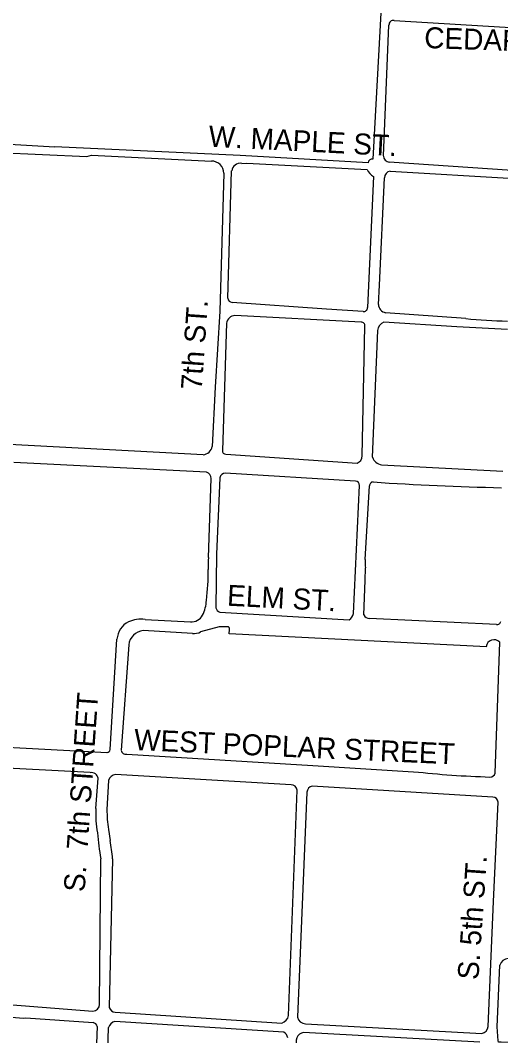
# Model space of a CAD drawing. Extents: x 0 to 712119, y 0 to 761125.
# Drawn here: x 686331 to 687477, y 733421 to 735841 of the extents above; entities that cross this region are included whole.
import ezdxf

# ---------------------------------------------------------------- set-up
doc = ezdxf.new("R2010")
doc.units = 0
doc.layers.add('PAVED ROADS', color=7, linetype='Continuous')
doc.layers.add('street names', color=7, linetype='Continuous')

msp = doc.modelspace()

# ---------------------------------------------------------------- linework, layer by layer
at = {"layer": 'PAVED ROADS'}
for points in [[(687195.9, 736078.4), (687197, 735998.2), (687192.5, 735887.9), (687172.1, 735510.7)], [(687197.4, 735518), (687210.2, 735830)], [(687222.4, 735841.1), (687526.8, 735822.6)], [(687160.4, 735501.8), (686855.7, 735519.3), (686532.7, 735534.5), (686413.7, 735539.9)], [(686266.2, 735527.2), (686277.3, 735526.4), (686489.8, 735516.4), (686501.2, 735520.3)], [(686501.2, 735520.3), (686787, 735505.8)], [(686859.2, 735500.1), (686871.5, 735500.7), (687158.3, 735486)], [(687504.5, 735483.4), (687211.1, 735503.1)], [(686816.6, 735477.1), (686806.6, 735147.8), (686795.5, 734966.9), (686788.4, 734825.7)], [(686825.9, 735178.9), (686835.1, 735482.2)], [(687173.4, 735468.9), (687159.4, 735156.4)], [(687213.4, 735481.8), (687510, 735464.5)], [(687185.3, 735164), (687187.6, 735209.8), (687199.7, 735465.5)], [(687061.3, 735152.9), (686836.4, 735169)], [(687148.5, 735147.5), (687061.3, 735152.9)], [(687144, 735122), (686842.9, 735137.8)], [(687393.3, 735130.3), (687202.2, 735144.3)], [(686822.9, 735119.3), (686813.5, 734816.2)], [(687146.4, 734802.9), (687152.9, 735112.5)], [(687372, 735110.8), (687198.2, 735121.7)], [(687183.1, 735102), (687170.6, 734799.8)], [(686766.9, 734805.5), (686304.9, 734830.1)], [(686821.1, 734807), (687134.4, 734786)], [(686775.2, 734763.9), (686315.4, 734787.2)], [(687192.8, 734782), (687481.7, 734766.9), (687481.7, 734766.9)], [(686780.1, 734560.7), (686786.3, 734749)], [(686806.9, 734750.8), (686799, 734568.6), (686797.1, 734440.6)], [(687130.8, 734743.2), (686820, 734762)], [(687125.4, 734427.6), (687140, 734732.3)], [(687153.4, 734555.7), (687163.9, 734731.5)], [(687150.3, 734423.8), (687153.2, 734506.4), (687154.1, 734536)], [(686806.7, 734430.5), (687115.2, 734412.3)], [(686628.6, 734413.2), (686736.9, 734407.7)], [(687466.9, 734401.4), (687164, 734415.8)], [(686741.5, 734379.6), (686624, 734386.6)], [(686805.4, 734395.4), (686761.1, 734383.6)], [(686825.4, 734395.9), (686809.8, 734395.8)], [(687442.5, 734348.3), (686829.4, 734378.7), (686830.2, 734389.4)], [(686545.2, 734102.8), (686561.6, 734366.2)], [(686589.6, 734352.5), (686571.5, 734101.2)], [(687463.6, 734047), (687474.4, 734359.2)], [(686240.2, 734112.1), (686537.8, 734095.9)], [(686584.7, 734092), (687028.8, 734065.2), (687269, 734050.3)], [(686497.7, 734048), (686237.8, 734062.1)], [(686976.8, 734019.3), (686558, 734043.5)], [(686511.4, 733962.6), (686516.5, 734034.5)], [(686541.5, 734029.6), (686537.6, 733960.4)], [(687458.3, 733989.2), (687027, 734016)], [(686970.9, 733469), (686991.3, 734006.2)], [(687014.4, 734001.5), (686992, 733465)], [(687447, 733442.7), (687459.7, 733740.5), (687470.4, 733977.9), (687470.4, 733977.9)], [(686541.4, 733912.6), (686545.2, 733886)], [(686520.3, 733495.7), (686523, 733842.6)], [(686551.1, 733842.7), (686543.2, 733488.5)], [(687737.6, 733555), (687729, 733403.1), (687728.8, 733398.6), (687721.9, 733396.3), (687719.8, 733394.8), (687714.6, 733394.3), (687477.6, 733405.4), (687474.6, 733405.5), (687471.3, 733405.7), (687470.5, 733408.6), (687468.1, 733441.7), (687474.9, 733589.4)], [(686211.3, 733502.2), (686504, 733479.6)], [(686214.6, 733472.8), (686338.8, 733463.1), (686343.9, 733463.2), (686504.5, 733452.1)], [(686556.9, 733476.8), (686954.8, 733450.8)], [(686514.4, 733442.8), (686506.1, 733237.2)], [(686959.9, 733429.1), (686556.7, 733454.9)], [(687011.2, 733449.3), (687431.9, 733426.4)], [(687426.6, 733405.7), (687006.6, 733428.9), (687006.6, 733428.9)]]:
    msp.add_lwpolyline(points, dxfattribs=at)
for centre, radius, start, end in [((687221.1, 735830.3), 10.9, 82.9982, 181.4788), ((687222.4, 735841.1), 0.000000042, 180.3174, 278.798), ((687009.8, 746515.6), 10991.9, 266.32373, 266.89106), ((687212.2, 735517.8), 14.8, 179.5929, 265.82), ((686786.9, 735476.1), 29.8, 1.9563, 89.639), ((686855.5, 735480.1), 20.4, 79.3389, 174.0913), ((687171, 735500), 10.8, 84.1082, 170.3339), ((687189.4, 735498.3), 33.4, 201.6627, 241.5296), ((687216, 735465.8), 16.2, 98.9683, 180.7861), ((687213.4, 735481.8), 0.000000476, 168.5747, 231.621), ((686836.5, 735179.7), 10.6, 184.1708, 269.0502), ((687150.4, 735156.4), 9.05, 258.0419, 0.3111), ((687205.9, 735164.7), 20.7, 181.7851, 259.7205), ((686844.5, 735116.1), 21.8, 94.2304, 171.4254), ((687554.4, 736905), 1781.9, 264.8136, 268.0133), ((687144.2, 735113.2), 8.82, 355.2862, 91.1865), ((687205.5, 735100.4), 22.5, 109.0123, 176.1354), ((687235.5, 731601.3), 3512.1, 85.8014, 87.7739), ((686764.3, 734829.9), 24.5, 276.1405, 350.2869), ((686821.1, 734814.7), 7.7, 168.8295, 270.0735), ((687128.9, 734802.6), 17.5, 288.4898, 0.6927), ((687196.5, 734809.2), 27.5, 200.1739, 262.2545), ((686771.3, 734749.5), 14.9, 358.2487, 75.0419), ((686819.8, 734749), 13, 89.1499, 172.1325), ((687129.3, 734732.6), 10.7, 358.3789, 82.1212), ((687172.8, 734732), 8.95, 93.1553, 183.2021), ((687669, 742379.4), 7654.7, 266.27946, 268.57366), ((686979.2, 734538.2), 200.4, 173.5486, 181.6932), ((687365.9, 734553.7), 212.5, 179.4554, 184.7712), ((686292.6, 734521.2), 486.4, 352.6219, 1.3025), ((686683.8, 734463.2), 91.2, 334.0663, 357.1787), ((686814.4, 734447.5), 18.7, 201.633, 245.7159), ((687103.7, 734431), 22, 301.5389, 351.0011), ((686611.1, 734363), 49.6, 116.164, 176.3684), ((686618.7, 734342.3), 71.6, 82.0796, 114.3116), ((686739.6, 734437.5), 29.8, 264.7334, 331.6922), ((687163.1, 734430.1), 14.3, 205.9723, 273.378), ((687468.9, 734409.1), 7.88, 255.2655, 355.2216), ((686628.7, 734347.5), 39.4, 96.9054, 172.6842), ((686744.1, 734416.7), 37.2, 265.924, 297.2481), ((686809.8, 734369.4), 26.4, 89.9067, 99.6421), ((686825.2, 734390.7), 5.17, 345.018, 88.5911), ((687461, 734346.2), 18.7, 44.0637, 173.6527), ((686537.3, 734103.9), 7.94, 272.9569, 352.5501), ((686582.5, 734102.9), 11.1, 188.8492, 281.2097), ((686500.6, 734032.1), 16.1, 8.4002, 100.2726), ((686561.1, 734023.1), 20.7, 98.7488, 161.5101), ((687534.5, 736540.4), 2504.2, 263.9144, 268.0933), ((687451.1, 734050.6), 13, 270.0664, 343.9244), ((686976.6, 734004.5), 14.8, 6.7268, 89.3258), ((687031.5, 733999.4), 17.2, 105.0378, 172.9967), ((687458.5, 733977.4), 11.9, 2.8159, 90.8567), ((686733.6, 733946.9), 222.8, 175.9506, 191.0136), ((686844.8, 733960.7), 307.2, 180.0705, 189.0085), ((687232.5, 733966), 720.2, 184.914, 189.87), ((686056.8, 733797.8), 496.3, 5.1943, 10.2329), ((687495.7, 733583.3), 21.7, 93.3427, 163.7545), ((686503.8, 733496), 16.5, 270.6306, 358.8425), ((686558.9, 733493), 16.3, 196.1169, 262.9482), ((686945.7, 733475.1), 26, 290.5589, 346.3847), ((687011.5, 733469.3), 20, 192.5589, 269.007), ((686503.7, 733441.3), 10.8, 7.9742, 85.5317), ((663739.7, 733994.7), 22808.1, 357.49986, 358.60695), ((686561.5, 733434.1), 21.3, 103.0923, 163.2853), ((687428.3, 733445), 18.9, 281.1151, 353.0791), ((686949.8, 733412.8), 19.2, 9.1618, 58.286), ((687010, 733408.1), 21.1, 99.2689, 218.251)]:
    msp.add_arc(centre, radius, start, end, dxfattribs=at)

# ---------------------------------------------------------------- texts
at = {"layer": 'street names'}
for s, rotation, p in [('CEDAR ST.', 357.9838, (687293.7, 735775.5)), ('W. MAPLE ST.', 357.0515, (686779.1, 735540.4)), ('7th ST.', 86.0169, (686763.7, 734958.9)), ('ELM ST.', 357.0105, (686823.3, 734446.1)), ('S.  7th STREET', 86.0612, (686484.4, 733762.4)), ('WEST POPLAR STREET', 357.4154, (686601.5, 734102.1)), ('S. 5th ST.', 86.0169, (687423.5, 733553))]:
    msp.add_text(s, height=50, rotation=rotation, dxfattribs=at).set_placement(p)

doc.saveas('drawing.dxf')
